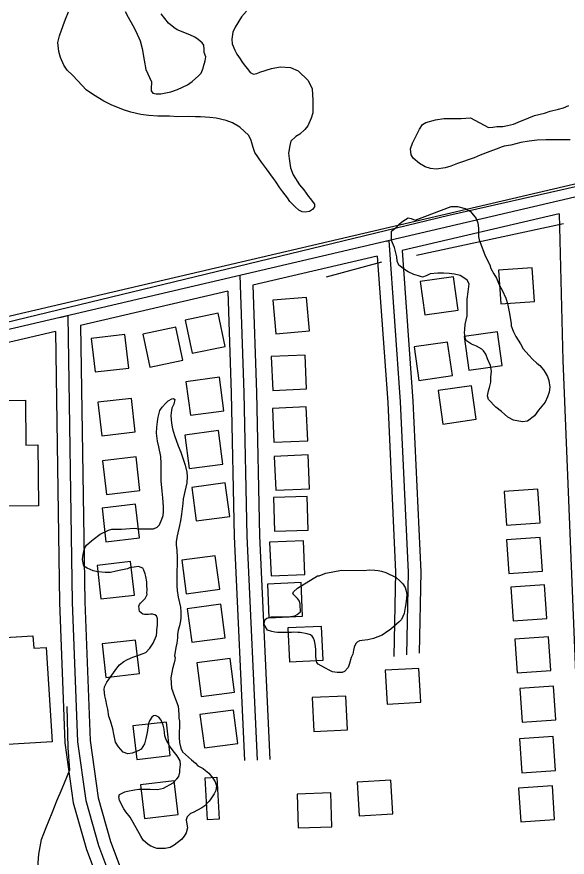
# Model space of a CAD drawing. Extents: x 3313442 to 3351311, y 721974 to 747360.
# Drawn here: x 3326081 to 3326733, y 741605 to 742600 of the extents above; entities that cross this region are included whole.
import ezdxf

# ---------------------------------------------------------------- set-up
doc = ezdxf.new("R2010")
doc.units = 0
for name, color, linetype in [('V-BLDG-OTLN', 7, 'Continuous'), ('V-ROAD-CNTR', 7, 'Continuous'), ('V-SITE-VEGE', 7, 'Continuous'), ('V-TOPO-SHOR', 7, 'Continuous')]:
    doc.layers.add(name, color=color, linetype=linetype)

msp = doc.modelspace()

# ---------------------------------------------------------------- linework, layer by layer
at = {"layer": 'V-BLDG-OTLN'}
for points in [[(3326694.59, 742262.64), (3326691.83, 742302.54), (3326651.93, 742299.79), (3326654.68, 742259.89)], [(3326559.08, 742286.22), (3326564.69, 742246.62), (3326604.3, 742252.24), (3326598.68, 742291.84)], [(3326384.56, 742263.99), (3326388.08, 742224.14), (3326427.92, 742227.66), (3326424.41, 742267.5)], [(3326320.07, 742248.6), (3326280.92, 742240.4), (3326289.12, 742201.25), (3326328.27, 742209.45)], [(3326269.82, 742232.23), (3326230.67, 742224.03), (3326238.87, 742184.88), (3326278.02, 742193.08)], [(3326611.21, 742221), (3326616.83, 742181.39), (3326656.43, 742187.01), (3326650.81, 742226.62)], [(3326169.64, 742218.87), (3326174.21, 742179.13), (3326213.95, 742183.71), (3326209.37, 742223.45)], [(3326552.06, 742208.79), (3326557.68, 742169.19), (3326597.28, 742174.81), (3326591.67, 742214.41)], [(3326382.87, 742197.36), (3326384.65, 742157.4), (3326424.61, 742159.18), (3326422.83, 742199.14)], [(3325937.62, 742019.07), (3325937.02, 742086.28), (3326057.76, 742087.36), (3326057.59, 742106.86), (3325970.87, 742106.09), (3325970.27, 742173.72), (3326016.32, 742174.13), (3326016.58, 742145.08), (3326091.68, 742145.75), (3326092.15, 742092.64), (3326106.26, 742092.77), (3326106.9, 742020.58)], [(3326326.59, 742133.2), (3326321.31, 742172.85), (3326281.66, 742167.57), (3326286.94, 742127.92)], [(3326580.37, 742157.15), (3326585.99, 742117.55), (3326625.59, 742123.17), (3326619.97, 742162.77)], [(3326177.46, 742143.34), (3326182.04, 742103.61), (3326221.78, 742108.18), (3326217.2, 742147.92)], [(3326384.2, 742135.96), (3326385.98, 742096), (3326425.95, 742097.78), (3326424.16, 742137.74)], [(3326325.39, 742070.03), (3326320.12, 742109.68), (3326280.47, 742104.4), (3326285.74, 742064.75)], [(3326182.92, 742073.93), (3326187.49, 742034.19), (3326227.23, 742038.77), (3326222.65, 742078.51)], [(3326386.39, 742079.17), (3326388.17, 742039.21), (3326428.14, 742040.99), (3326426.35, 742080.96)], [(3326333.54, 742008.2), (3326328.27, 742047.85), (3326288.62, 742042.57), (3326293.89, 742002.92)], [(3326701.15, 742000.68), (3326698.4, 742040.59), (3326658.49, 742037.83), (3326661.25, 741997.93)], [(3326385.38, 742030.57), (3326386.61, 741990.59), (3326426.59, 741991.82), (3326425.36, 742031.8)], [(3326182.37, 742017.91), (3326186.95, 741978.18), (3326226.69, 741982.75), (3326222.11, 742022.49)], [(3326380.84, 741977.62), (3326382.62, 741937.66), (3326422.58, 741939.45), (3326420.8, 741979.41)], [(3326704.17, 741943.29), (3326701.42, 741983.2), (3326661.52, 741980.44), (3326664.27, 741940.54)], [(3326321.72, 741921.97), (3326316.45, 741961.62), (3326276.8, 741956.34), (3326282.07, 741916.69)], [(3326176.44, 741950.16), (3326181.02, 741910.43), (3326220.76, 741915), (3326216.18, 741954.74)], [(3326378.21, 741928.16), (3326379.99, 741888.2), (3326419.95, 741889.98), (3326418.17, 741929.94)], [(3326709.15, 741887.37), (3326706.39, 741927.27), (3326666.49, 741924.52), (3326669.24, 741884.62)], [(3326328.2, 741864.59), (3326322.92, 741904.24), (3326283.27, 741898.96), (3326288.55, 741859.31)], [(3326402.46, 741876.15), (3326404.25, 741836.19), (3326444.21, 741837.97), (3326442.42, 741877.93)], [(3326123.08, 741741.47), (3326003.65, 741734.18), (3325999.96, 741794.68), (3325973.26, 741793.05), (3325972.46, 741806.15), (3325962.26, 741805.53), (3325960.84, 741828.88), (3325950.2, 741828.23), (3325948.41, 741857.59), (3326100.5, 741866.87), (3326101.4, 741852.15), (3326116.27, 741853.06)], [(3326713.81, 741825.63), (3326711.06, 741865.53), (3326671.15, 741862.78), (3326673.9, 741822.88)], [(3326182.37, 741857.24), (3326186.95, 741817.5), (3326226.69, 741822.08), (3326222.11, 741861.81)], [(3326339.38, 741800.3), (3326334.1, 741839.95), (3326294.45, 741834.67), (3326299.73, 741795.02)], [(3326557.64, 741828.27), (3326517.71, 741826.03), (3326519.95, 741786.09), (3326559.88, 741788.33)], [(3326719.92, 741767.25), (3326717.17, 741807.16), (3326677.27, 741804.4), (3326680.02, 741764.5)], [(3326431.32, 741793.68), (3326433.1, 741753.72), (3326473.06, 741755.5), (3326471.28, 741795.46)], [(3326343.26, 741739.34), (3326337.98, 741778.99), (3326298.33, 741773.72), (3326303.61, 741734.07)], [(3326218.92, 741760.2), (3326223.5, 741720.47), (3326263.24, 741725.04), (3326258.66, 741764.78)], [(3326719.61, 741707.57), (3326716.86, 741747.48), (3326676.95, 741744.72), (3326679.7, 741704.82)], [(3326318.33, 741699.61), (3326321.08, 741649.68), (3326307.1, 741648.92), (3326304.35, 741698.84)], [(3326228.01, 741690.46), (3326232.59, 741650.73), (3326272.33, 741655.3), (3326267.75, 741695.04)], [(3326524.61, 741695.95), (3326484.67, 741693.71), (3326486.91, 741653.78), (3326526.85, 741656.02)], [(3326718.47, 741649.28), (3326715.72, 741689.18), (3326675.81, 741686.43), (3326678.57, 741646.53)], [(3326413.44, 741679.59), (3326414.67, 741639.61), (3326454.65, 741640.85), (3326453.42, 741680.83)]]:
    msp.add_lwpolyline(points, close=True, dxfattribs=at)
at = {"layer": 'V-ROAD-CNTR'}
for points in [[(3330162.35, 743201.73), (3330059.13, 743169.82), (3327323.44, 742537.26), (3325794.35, 742180.29)], [(3330166.78, 743187.4), (3330063.04, 743155.33), (3327326.83, 742522.65), (3325797.76, 742165.68)], [(3326723.73, 742366.45), (3326538, 742323.09)], [(3326723.73, 742366.45), (3326728.1, 742192.68), (3326744.24, 741793.65), (3326749.75, 741516.19)], [(3326519.53, 742334.18), (3326522.13, 742334.79), (3326535.65, 742143.78), (3326544.89, 741942.27), (3326542.85, 741844.3)], [(3326538, 742323.09), (3326550.62, 742144.65), (3326559.89, 741942.46), (3326557.89, 741846.39)], [(3326508.41, 742316.18), (3326361.08, 742281.79)], [(3326508.41, 742316.18), (3326520.67, 742142.9), (3326529.88, 741942.08), (3326527.8, 741842.22)], [(3326345.69, 742293.6), (3326350.23, 742154.41), (3326353.68, 741984.86), (3326366.14, 741719.82)], [(3326331.3, 742274.83), (3326156.93, 742234.13)], [(3326331.3, 742274.84), (3326335.24, 742154.01), (3326338.69, 741984.35), (3326351.16, 741719.11)], [(3326361.08, 742281.79), (3326365.23, 742154.8), (3326368.67, 741985.36), (3326381.13, 741720.52)], [(3326132.39, 742243.8), (3326141.75, 742245.99), (3326146.96, 741906.77), (3326153.25, 741741.4), (3326163.05, 741672.06), (3326178.11, 741618.67), (3326193.6, 741577.75), (3326235.2, 741487.5), (3326297.52, 741339.07), (3326360.82, 741192.16), (3326386.44, 741144.73), (3326412.63, 741101.07), (3326447.3, 741060.56), (3326483.48, 741027.53), (3326516.65, 741001.16), (3326551.28, 740981.3), (3326588.9, 740966.97), (3326622.58, 740958.75), (3326663.42, 740960.11), (3326807.66, 740964.52), (3327138.71, 740976.03), (3327588.41, 740993.39), (3328226.74, 741012.66)], [(3326156.93, 742234.13), (3326161.96, 741907.17), (3326168.21, 741742.74), (3326177.76, 741675.16), (3326192.37, 741623.37), (3326207.44, 741583.56), (3326248.93, 741493.55), (3326261.84, 741462.81)], [(3326127.03, 742227.15), (3325801.17, 742151.07)], [(3326127.03, 742227.15), (3326131.97, 741906.37), (3326138.29, 741740.06), (3326148.34, 741668.96), (3326163.85, 741613.97), (3326179.75, 741571.95), (3326221.47, 741481.46), (3326283.72, 741333.2), (3326347.31, 741185.62), (3326373.4, 741137.3), (3326400.42, 741092.28), (3326436.5, 741050.11), (3326473.74, 741016.1), (3326508.2, 740988.71), (3326544.84, 740967.7), (3326584.43, 740952.61), (3326621.02, 740943.69), (3326663.9, 740945.11), (3326808.15, 740949.53), (3327044.23, 740957.74)], [(3326144.12, 741708.16), (3326142.36, 741734.27), (3326141.18, 741783)], [(3326137.47, 741490.86), (3326128.7, 741511.27), (3326119.42, 741531.99), (3326112.14, 741550.56), (3326108.86, 741563.81), (3326106.56, 741579.44), (3326106.45, 741592.91), (3326107.31, 741608.37), (3326110.74, 741625.84), (3326116.17, 741640.14), (3326123.17, 741657.24), (3326128.8, 741671.55), (3326135.22, 741686.06), (3326144.12, 741708.16)]]:
    msp.add_lwpolyline(points, dxfattribs=at)
at = {"layer": 'V-SITE-VEGE'}
for points in [[(3326345.83, 742549.87), (3326348.14, 742545.91), (3326352.16, 742540.82), (3326354.74, 742538), (3326357.62, 742533.47), (3326361.62, 742531.52), (3326365.59, 742532.4), (3326369.28, 742534.14), (3326383.18, 742538.23), (3326393.4, 742540.3), (3326405.64, 742539.55), (3326414.77, 742535.64), (3326426.52, 742524.07), (3326431.43, 742514.44), (3326432.11, 742501.08), (3326432.17, 742493.4), (3326431.95, 742486.01), (3326430.01, 742479.45), (3326426.1, 742470.6), (3326422.72, 742466.03), (3326416.51, 742460.57), (3326411.7, 742457.69), (3326406.06, 742452.24), (3326404.96, 742447.4), (3326403.32, 742438.28), (3326403.94, 742431.74), (3326405.46, 742420.67), (3326408.65, 742412.44), (3326416.14, 742400.56), (3326421.31, 742394.63), (3326427.06, 742386.99), (3326428.78, 742384.45), (3326433.96, 742377.66), (3326433.98, 742374.54), (3326431.73, 742371.39), (3326428.05, 742369.08), (3326422.94, 742368.47), (3326419.52, 742368.73), (3326415.53, 742370.69), (3326410.94, 742374.64), (3326404.64, 742380.84), (3326402.04, 742385.09), (3326396.58, 742392.44), (3326392.85, 742396.96), (3326387.95, 742405.17), (3326385.36, 742408.27), (3326377.31, 742419.58), (3326371.27, 742427.5), (3326363.5, 742439.1), (3326361.18, 742445.05), (3326359.12, 742453), (3326356.23, 742459.23), (3326345.62, 742469.1), (3326336.77, 742473.86), (3326329.35, 742476.65), (3326317.67, 742479.4), (3326309.98, 742480.47), (3326299.17, 742481.24), (3326292.91, 742481.19), (3326285.23, 742481.41), (3326272.15, 742481.31), (3326262.19, 742481.8), (3326248.25, 742481.97), (3326237.73, 742482.74), (3326228.33, 742483.8), (3326216.36, 742486.55), (3326207.81, 742489.33), (3326192.97, 742495.18), (3326184.4, 742499.66), (3326172.4, 742507.24), (3326163.54, 742513.14), (3326153.78, 742523.59), (3326147.47, 742530.65), (3326141.17, 742536.28), (3326137.14, 742542.22), (3326133.08, 742551.58), (3326131.03, 742558.39), (3326130.09, 742569.19), (3326132.02, 742577.17), (3326136.19, 742589.43), (3326138.97, 742596.84), (3326142.6, 742605.41)], [(3326209.71, 742605.94), (3326213.47, 742599.15), (3326218.67, 742589.24), (3326222.42, 742582.44), (3326227.63, 742571.11), (3326229.69, 742562.02), (3326232.36, 742548.11), (3326234.16, 742537.32)], [(3326234.16, 742537.32), (3326241.1, 742522.58), (3326241.12, 742520.02), (3326240.58, 742516.89), (3326240.62, 742511.77), (3326242.35, 742509.22), (3326246.62, 742508.41), (3326252.02, 742508.45), (3326263.95, 742510.82), (3326271.89, 742513.44), (3326283.5, 742519.23), (3326289.16, 742522.97), (3326296.79, 742529.57), (3326299.61, 742532.72), (3326302.12, 742538.71), (3326302.39, 742540.71), (3326304.6, 742547.55), (3326305.14, 742552.11), (3326303.39, 742557.21), (3326303.36, 742560.91), (3326303.04, 742566.03), (3326301.02, 742568.85), (3326296.16, 742572.8), (3326292.16, 742575.32), (3326286.44, 742578.41), (3326271.32, 742584.26), (3326267.32, 742586.79), (3326261.02, 742591.85), (3326252.4, 742603.16)], [(3326353.34, 742606.25), (3326347.71, 742599.38), (3326339.84, 742587.37), (3326337.33, 742581.37), (3326335.97, 742573.12), (3326336.3, 742567.72), (3326339.49, 742560.07), (3326342.09, 742555.53), (3326345.83, 742549.87)], [(3326736.8, 742454.04), (3326708.08, 742453.81), (3326697.56, 742453.44), (3326688.18, 742452.52), (3326678.24, 742450.73), (3326666.61, 742447.79), (3326658.65, 742446.31), (3326656.1, 742445.72), (3326649.3, 742442.82), (3326641.64, 742440.2), (3326630.3, 742435.84), (3326623.21, 742432.66), (3326603.36, 742425.95), (3326595.42, 742422.76), (3326588.89, 742420.72), (3326578.1, 742419.21), (3326571.27, 742420.01), (3326564.99, 742421.95), (3326558.42, 742425.88), (3326550.7, 742432.07), (3326548.39, 742436.03), (3326547.76, 742443.14), (3326550.27, 742449.98), (3326558.38, 742466.55), (3326562.03, 742471.98), (3326565.71, 742474.28), (3326577.35, 742477.51), (3326587, 742479.01), (3326607.77, 742479.17), (3326618.85, 742479.83), (3326639.99, 742468.62), (3326645.39, 742468.95), (3326649.94, 742469.56), (3326657.04, 742469.9), (3326662.44, 742470.79), (3326669.53, 742472.56), (3326675.2, 742474.88), (3326687.96, 742479.82), (3326694.76, 742482.72), (3326706.4, 742485.65), (3326713.21, 742487.7), (3326722.86, 742490.05), (3326728.82, 742491.81), (3326735.06, 742494.42)], [(3326205.24, 741993.07), (3326220.92, 741994.35), (3326226.32, 741993.44), (3326237.15, 741993.34), (3326240.57, 741993.6), (3326243.41, 741993.57), (3326247.71, 741995.53), (3326250.29, 741998.35), (3326253.2, 742004.87), (3326254.95, 742009.13), (3326255.28, 742013.69), (3326255.04, 742019.38), (3326254.29, 742030.21), (3326253.51, 742037.91), (3326252.48, 742050.45), (3326252.27, 742058.43), (3326252.38, 742070.96), (3326251.89, 742078.94), (3326249.71, 742090.36), (3326248.07, 742097.21), (3326247.02, 742106.62), (3326247.08, 742113.74), (3326248.3, 742123.13), (3326248.9, 742125.68), (3326250.96, 742133.36), (3326253.56, 742137.32), (3326257.88, 742142.12), (3326260.75, 742144.94), (3326265.05, 742147.18), (3326267.05, 742147.73), (3326268.75, 742146.58), (3326267.55, 742140.89), (3326264.95, 742136.36), (3326264.64, 742133.51), (3326264.05, 742131.24), (3326264.01, 742127.26), (3326264.5, 742118.7), (3326265.86, 742111.86), (3326268.36, 742104.14), (3326272.51, 742091.57), (3326275.86, 742084.42), (3326280.85, 742068.71), (3326282.77, 742060.43), (3326283.29, 742055.3)], [(3326283.29, 742055.3), (3326282.65, 742047.9), (3326281.75, 742042.78), (3326278.49, 742028.85), (3326278.15, 742023.45), (3326276.61, 742010.93), (3326275.4, 742002.96), (3326274.21, 741997.28), (3326271.25, 741985.34), (3326270.33, 741978.51), (3326270.29, 741973.96), (3326270.81, 741968.25), (3326271.3, 741959.14), (3326271.21, 741949.74), (3326270.88, 741944.9), (3326270.81, 741937.78), (3326271.06, 741933.22), (3326270.99, 741925.81), (3326271.51, 741920.4), (3326272.58, 741912.7), (3326275.32, 741900.71), (3326275.55, 741895.29), (3326275.49, 741888.17), (3326275.17, 741884.47), (3326273.98, 741878.5), (3326272.5, 741873.39), (3326271.89, 741868.56), (3326271.85, 741864.57), (3326270.94, 741858.31), (3326269.75, 741852.91), (3326268.24, 741843.24), (3326268.79, 741840.67), (3326268.77, 741838.39), (3326267.88, 741834.98), (3326265.82, 741827.88), (3326264.01, 741817.07), (3326264.75, 741804.82), (3326268.37, 741795.1), (3326269.48, 741791.67), (3326272.53, 741783.38), (3326273.06, 741779.39), (3326273.29, 741773.41), (3326273.26, 741769.42), (3326274.08, 741765.71), (3326274.01, 741757.73), (3326273.69, 741754.03), (3326273.62, 741746.34), (3326274.13, 741740.64), (3326275.5, 741733.79), (3326277.73, 741729.5), (3326288.19, 741720.01), (3326292.99, 741715.97), (3326295.81, 741713.1), (3326302.05, 741709.91), (3326304.87, 741707.32), (3326308.83, 741704.15), (3326313.62, 741698.41), (3326316.15, 741694.11), (3326318.1, 741689.25), (3326317.19, 741683.57), (3326315.17, 741679.88), (3326311.41, 741673.93), (3326309.1, 741671.11), (3326304.21, 741665.45), (3326300.48, 741663.21), (3326290.47, 741657.89), (3326287.03, 741656.5), (3326283.01, 741652.55), (3326282.12, 741648.85), (3326282.93, 741644.01), (3326283.46, 741639.73), (3326281.98, 741633.47), (3326279.67, 741629.79), (3326276.5, 741625.83), (3326267.61, 741619.08), (3326263.02, 741616.27), (3326257.31, 741614.9), (3326253.04, 741614.94), (3326247.35, 741615.28), (3326245.36, 741615.86), (3326239.97, 741617.91), (3326236.85, 741619.93), (3326231.2, 741625.11), (3326228.4, 741629.69), (3326215.5, 741652.31), (3326210.71, 741658.34), (3326208.19, 741662.06), (3326203.15, 741671.8), (3326202.05, 741676.08), (3326203.21, 741678.92), (3326209.23, 741682.28), (3326212.36, 741682.82), (3326220.93, 741684.73), (3326226.06, 741685.26), (3326232.61, 741685.48), (3326239.44, 741685.14), (3326247.99, 741685.06), (3326255.12, 741686.42), (3326266.58, 741692.86), (3326270.89, 741697.38), (3326273.2, 741700.49)], [(3326273.2, 741700.49), (3326274.67, 741705.6), (3326274.69, 741708.17), (3326275.32, 741714.43), (3326274.78, 741718.71), (3326271.14, 741724.72), (3326268.04, 741728.74), (3326264.39, 741733.9), (3326262.14, 741736.77), (3326258.21, 741743.64), (3326256.55, 741748.5), (3326255.76, 741756.19), (3326254.67, 741761.05), (3326252.45, 741767.05), (3326249.63, 741770.49), (3326245.66, 741772.52), (3326243.37, 741771.97), (3326241.37, 741770.57), (3326238.48, 741766.32), (3326237.31, 741762.91), (3326235.79, 741752.39), (3326234.3, 741745.28), (3326232.82, 741739.03), (3326228.77, 741732.8), (3326225.05, 741730.84), (3326218.19, 741728.05), (3326212.77, 741727.25), (3326207.38, 741729.29), (3326201.74, 741735.33), (3326198.37, 741740.77), (3326196.18, 741750.47), (3326195.1, 741756.75), (3326192.34, 741766.17), (3326190.39, 741771.32), (3326189.33, 741779.87), (3326187.95, 741784.73), (3326186.87, 741791), (3326185.77, 741795.86), (3326184.7, 741803.27), (3326185.3, 741806.4), (3326188.2, 741812.07), (3326199.74, 741828.48), (3326202.91, 741832.44), (3326208.36, 741836.38), (3326212.37, 741838.91), (3326218.67, 741841.7), (3326223.52, 741843.08), (3326229.81, 741845.58), (3326234.1, 741846.97), (3326238.98, 741852.33), (3326242.74, 741858), (3326246.81, 741867.08), (3326247.14, 741871.63), (3326247.16, 741873.91), (3326247.75, 741876.75), (3326248.06, 741879.6), (3326248.14, 741887.28), (3326247.03, 741890.43), (3326245.04, 741891.58), (3326242.2, 741892.47), (3326239.64, 741892.49), (3326237.36, 741892.23), (3326232.8, 741892.27), (3326230.52, 741892.57), (3326226.56, 741895.74), (3326225.77, 741902.02), (3326226.64, 741904), (3326228.08, 741905.41), (3326229.52, 741907.11), (3326233.54, 741911.06), (3326235.86, 741915.88), (3326235.6, 741917.88), (3326235.62, 741920.73), (3326235.4, 741926.71), (3326235.43, 741930.7), (3326234.07, 741936.97), (3326233.24, 741940.12), (3326231.86, 741944.69), (3326230.74, 741946.97), (3326225.35, 741949.02), (3326220.21, 741948.21), (3326214.79, 741947.12), (3326212.5, 741946.29), (3326204.51, 741944.37), (3326199.09, 741943.28), (3326192.24, 741941.63), (3326186.25, 741941.69), (3326177.72, 741942.62), (3326171.75, 741943.81), (3326164.66, 741946.73), (3326160.98, 741949.32), (3326159.05, 741957.03), (3326159.96, 741963.29), (3326161.45, 741970.11), (3326164.05, 741974.08), (3326169.8, 741979.44), (3326171.81, 741980.84), (3326180.12, 741987.32), (3326189.85, 741991.78), (3326193.85, 741993.17), (3326205.24, 741993.07)]]:
    msp.add_lwpolyline(points, dxfattribs=at)
for points in [[(3326553.27, 742358.71), (3326595.81, 742374.98), (3326603.48, 742375.04), (3326612.32, 742372.84), (3326618.89, 742368.92), (3326625.5, 742360.72), (3326627.53, 742355.61), (3326628.15, 742348.79), (3326628.23, 742339.41), (3326629.11, 742335.44), (3326635.8, 742317.86), (3326638.11, 742312.75), (3326641.86, 742305.96), (3326643.04, 742301.7), (3326646.5, 742295.47), (3326649.67, 742290.09), (3326652.86, 742282.16), (3326656.33, 742275.93), (3326660.67, 742266.58), (3326662.71, 742260.05), (3326664.78, 742250.4), (3326666.88, 742236.48), (3326666.91, 742233.64), (3326669.81, 742226.55), (3326672.41, 742221.17), (3326678.17, 742212.4), (3326681.34, 742206.73), (3326687.94, 742199.11), (3326692.25, 742194.31), (3326697.41, 742189.52), (3326700.84, 742186.98), (3326705.15, 742181.61), (3326707.16, 742178.5), (3326710.05, 742173.69), (3326711.51, 742169.15), (3326712.71, 742161.2), (3326711.9, 742155.22), (3326709.96, 742149.8), (3326707.16, 742143.52), (3326699.27, 742133.79), (3326694.49, 742127.21), (3326686.3, 742120.88), (3326680.33, 742119.98), (3326669.79, 742122.17), (3326662.94, 742125.82), (3326655.49, 742132.3), (3326648.62, 742137.64), (3326640.02, 742146.68), (3326638.85, 742150.93), (3326639.94, 742156.92), (3326641.33, 742160.62), (3326642.98, 742167.18), (3326642.93, 742173.15), (3326643.73, 742179.98), (3326642.54, 742186.8), (3326638.78, 742194.73), (3326637.03, 742200.12), (3326634.15, 742204.36), (3326632.14, 742206.34), (3326625.86, 742209.7), (3326619.87, 742211.93), (3326614.15, 742215.86), (3326612.7, 742218.41), (3326611.51, 742225.51), (3326612.05, 742229.5), (3326612.57, 742235.19), (3326614.76, 742245.73), (3326614.98, 742253.41), (3326614.89, 742265.36), (3326615.96, 742273.9), (3326617.02, 742283.58), (3326614.99, 742287.82), (3326609.56, 742291.48), (3326606.7, 742293.16), (3326599.86, 742295.1), (3326593.6, 742295.9), (3326586.77, 742296.13), (3326579.94, 742296.08), (3326570.85, 742295.15), (3326566.31, 742293.12), (3326562.06, 742291.38), (3326557.22, 742292.77), (3326551.8, 742294.71), (3326544.95, 742297.79), (3326540.66, 742300.31), (3326533.79, 742305.66), (3326532.05, 742310.19), (3326531.72, 742315.31), (3326528.79, 742326.38), (3326525.31, 742334.6), (3326525.22, 742345.98), (3326531.44, 742350.86), (3326534.82, 742354.58), (3326538.49, 742357.74), (3326545, 742361.49), (3326548.42, 742360.95)], [(3326413.95, 741923.36), (3326437.73, 741937.67), (3326439.72, 741937.94), (3326444.3, 741939.89), (3326447.44, 741941), (3326465.99, 741944.53), (3326492.76, 741944.29), (3326498.75, 741944.8), (3326505.58, 741944.74), (3326509.28, 741944.14), (3326513.26, 741943.24), (3326518.37, 741941.77), (3326530.57, 741935.96), (3326535.65, 741931.36), (3326538.75, 741928.2), (3326541.28, 741924.19), (3326542.11, 741921.33), (3326543.2, 741915.62), (3326543.16, 741911.35), (3326542.25, 741904.81), (3326541.35, 741900.26), (3326540.14, 741893.15), (3326536.95, 741886.34), (3326534.36, 741883.52), (3326524.59, 741874.78), (3326518.29, 741870.28), (3326513.99, 741867.76), (3326503.98, 741863.57), (3326497.13, 741862.21), (3326490.29, 741861.42), (3326487.44, 741860.88), (3326484.58, 741859.48), (3326483.14, 741857.79), (3326481.1, 741853.53), (3326480.21, 741849.84), (3326479.32, 741845.29), (3326477.57, 741841.03), (3326475.52, 741834.21), (3326473.76, 741829.39), (3326469.45, 741824.58), (3326466.59, 741823.47), (3326460.89, 741823.53), (3326455.2, 741824.15), (3326452.08, 741825.6), (3326446.13, 741828.79), (3326438.48, 741833.13), (3326436.79, 741835.43), (3326436.24, 741837.42), (3326435.43, 741842.56), (3326435.51, 741851.1), (3326434.99, 741857.09), (3326434.17, 741860.8), (3326432.78, 741864.23), (3326431.09, 741866.24), (3326429.4, 741867.96), (3326425.13, 741869.14), (3326417.17, 741870.64), (3326414.33, 741870.95), (3326409.49, 741870.99), (3326406.92, 741870.73), (3326390.12, 741870.89), (3326386.99, 741871.2), (3326383.29, 741872.09), (3326378.46, 741873.56), (3326375.38, 741878.43), (3326373.97, 741881), (3326375.73, 741886.11), (3326377.74, 741887.81), (3326382.88, 741889.47), (3326401.11, 741889.3), (3326405.67, 741889.54), (3326410.81, 741890.64), (3326413.38, 741892.04), (3326417.4, 741895.13), (3326417.42, 741897.98), (3326416.89, 741901.12), (3326416.91, 741904.25), (3326416.09, 741907.96), (3326413.84, 741911.11), (3326411.86, 741912.84), (3326408.2, 741916.58), (3326409.07, 741918.85)]]:
    msp.add_lwpolyline(points, close=True, dxfattribs=at)
at = {"layer": 'V-TOPO-SHOR'}
for p, q in [((3326728.9, 742354.63), (3326554.68, 742317.14)), ((3326513.25, 742309.12), (3326447.73, 742291.35))]:
    msp.add_line(p, q, dxfattribs=at)
msp.add_lwpolyline([(3326900.22, 742433.88), (3326593.1, 742364.38), (3325917.71, 742200.89), (3325819.8, 742184.99)], dxfattribs=at)

doc.saveas('drawing.dxf')
